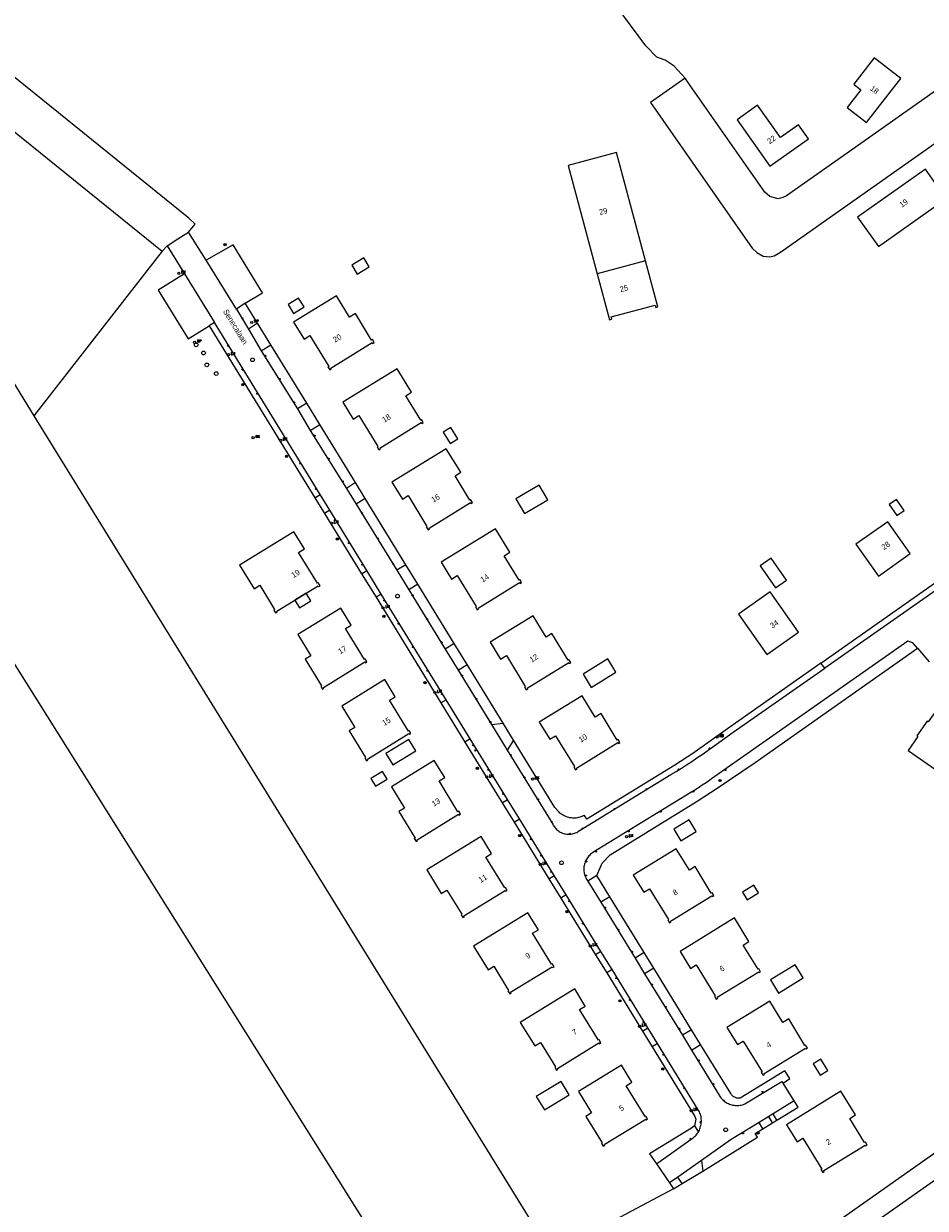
# Model space of a CAD drawing. Header units: metres. Extents: x 138165 to 154469, y 480134 to 494189.
# Tile 458 of 656: x 149642 to 149844, y 485310 to 485575. Entities that reach past the tile are written whole.
import ezdxf

# ---------------------------------------------------------------- set-up
doc = ezdxf.new("R2010")
doc.units = ezdxf.units.M
doc.header["$LTSCALE"] = 0.001
doc.header["$MEASUREMENT"] = 0
for name, color, linetype, lineweight in [('Level 5', 7, 'Continuous', 0), ('TOP-L-topo objecten punt', 7, 'Continuous', 0), ('TOP-L-topo objecten vlak', 7, 'Continuous', 0), ('TOP-T-topo huisnummering naamgeving', 7, 'Continuous', 0)]:
    doc.layers.add(name, color=color, linetype=linetype, lineweight=lineweight)
doc.styles.add('Style-INTL_ISO', font='INTL_ISO.shx')
doc.styles.add('Style-STANDARD', font='STANDARD.shx')

# ---------------------------------------------------------------- blocks, each defined once
blk = doc.blocks.new('24')
at = {"layer": 'TOP-L-topo objecten punt', "color": 7, "linetype": 'Continuous', "lineweight": 0}
for radius in [0.025, 0.0182, 0.0115, 0.005]:
    blk.add_circle((0, 0), radius, dxfattribs=at)
blk = doc.blocks.new('*U13')
at = {"layer": 'Level 5', "color": 7, "linetype": 'Continuous', "lineweight": 0}
blk.add_circle((0, 0), 0.0415, dxfattribs=at)
blk = doc.blocks.new('150')
at = {"layer": 'Level 5', "color": 7, "linetype": 'Continuous', "lineweight": 0}
blk.add_blockref('*U13', (0, 0), dxfattribs=at)
blk = doc.blocks.new('72')
at = {"layer": 'TOP-L-topo objecten punt', "color": 7, "linetype": 'Continuous', "lineweight": 0}
blk.add_circle((0, 0), 0.025, dxfattribs=at)
at = {"layer": 'TOP-L-topo objecten punt', "color": 7, "linetype": 'Continuous', "lineweight": 0, "style": 'Style-STANDARD'}
blk.add_text('BK', height=0.06, dxfattribs=at).set_placement((0.0483, 0))
blk = doc.blocks.new('73')
at = {"layer": 'TOP-L-topo objecten punt', "color": 7, "linetype": 'Continuous', "lineweight": 0}
blk.add_circle((0, 0), 0.025, dxfattribs=at)
at = {"layer": 'TOP-L-topo objecten punt', "color": 7, "linetype": 'Continuous', "lineweight": 0, "style": 'Style-STANDARD'}
blk.add_text('WP', height=0.06, dxfattribs=at).set_placement((0.0483, 0))
blk = doc.blocks.new('16')
at = {"layer": 'TOP-L-topo objecten punt', "color": 7, "linetype": 'Continuous', "lineweight": 0}
blk.add_circle((0, 0), 0.025, dxfattribs=at)
at = {"layer": 'TOP-L-topo objecten punt', "color": 7, "linetype": 'Continuous', "lineweight": 0, "style": 'Style-STANDARD'}
blk.add_text('LM', height=0.06, dxfattribs=at).set_placement((0.0483, 0))
blk = doc.blocks.new('10')
at = {"layer": 'TOP-L-topo objecten punt', "linetype": 'Continuous', "lineweight": 0}
blk.add_circle((0, 0), 0.0125, dxfattribs=at)
blk = doc.blocks.new('153')
at = {"layer": 'TOP-L-topo objecten punt', "color": 7, "linetype": 'Continuous', "lineweight": 0}
blk.add_circle((0, 0), 0.025, dxfattribs=at)
at = {"layer": 'TOP-L-topo objecten punt', "color": 7, "linetype": 'Continuous', "lineweight": 0, "style": 'Style-STANDARD'}
blk.add_text('RP', height=0.06, dxfattribs=at).set_placement((0.0483, 0))
blk = doc.blocks.new('119')
at = {"layer": 'TOP-L-topo objecten punt', "color": 7, "linetype": 'Continuous', "lineweight": 0}
blk.add_circle((0, 0), 0.025, dxfattribs=at)
at = {"layer": 'TOP-L-topo objecten punt', "color": 7, "linetype": 'Continuous', "lineweight": 0, "style": 'Style-STANDARD'}
blk.add_text('KK', height=0.06, dxfattribs=at).set_placement((0.0483, 0))
blk = doc.blocks.new('14')
at = {"layer": 'TOP-L-topo objecten punt', "color": 7, "linetype": 'Continuous', "lineweight": 0}
blk.add_circle((0, 0), 0.025, dxfattribs=at)
at = {"layer": 'TOP-L-topo objecten punt', "color": 7, "linetype": 'Continuous', "lineweight": 0, "style": 'Style-STANDARD'}
blk.add_text('VB', height=0.06, dxfattribs=at).set_placement((0.0483, 0))
blk = doc.blocks.new('175')
at = {"layer": 'TOP-L-topo objecten punt', "color": 7, "linetype": 'Continuous', "lineweight": 0}
blk.add_circle((0, 0), 0.025, dxfattribs=at)
at = {"layer": 'TOP-L-topo objecten punt', "color": 7, "linetype": 'Continuous', "lineweight": 0, "style": 'Style-STANDARD'}
blk.add_text('SB', height=0.06, dxfattribs=at).set_placement((0.0483, 0))

msp = doc.modelspace()

# ---------------------------------------------------------------- linework, layer by layer
at = {"layer": 'TOP-L-topo objecten vlak', "flags": 128}
for points in [[(149511.59, 485703.7), (149644.26, 485486.83)], [(149678.86, 485527.95), (149680.38, 485529.75), (149678.97, 485531.09), (149633.42, 485567.85), (149632.35, 485569.72), (149625.79, 485611.43), (149625.41, 485612.91), (149624.94, 485614.2), (149624.12, 485615.66), (149623.27, 485616.9), (149622.22, 485618.14), (149619.54, 485620.76)], [(149790.01, 485562.35), (149787.51, 485565.08), (149785.54, 485566.39), (149783.65, 485567.05), (149783.64, 485567.06), (149781.17, 485569.61), (149771.1, 485583.27), (149757.36, 485610.65), (149737.76, 485598.65), (149736.72, 485600.36), (149707.08, 485582.22), (149703.45, 485580), (149693.38, 485596.48), (149689.76, 485618.16)], [(149893.99, 485593.36), (149873.7, 485579.06), (149846.73, 485560.05), (149825.48, 485545.07), (149812.68, 485536.05), (149811.85, 485535.69), (149810.8, 485535.39), (149808.92, 485535.91), (149807.8, 485536.91), (149791.12, 485560.76), (149790.01, 485562.35)], [(149790.01, 485562.35), (149782.23, 485556.9), (149804.96, 485524.38), (149805.99, 485523.38), (149807.42, 485522.56), (149808.92, 485522.41), (149809.9, 485522.63), (149811.31, 485523.46), (149854.28, 485553.75), (149898.97, 485585.24)], [(149826.2, 485555.84), (149830.54, 485552.46), (149838.21, 485562.34), (149832.29, 485566.94), (149827.69, 485561.01), (149829.27, 485559.79), (149826.2, 485555.84)], [(149627.46, 485560.46), (149673, 485523.7)], [(149806.18, 485556.31), (149801.61, 485553.08), (149808.92, 485542.7), (149817.58, 485548.81), (149815.37, 485551.96), (149811.28, 485549.08), (149806.18, 485556.31)], [(149781.13, 485521.51), (149774.63, 485545.75), (149763.82, 485542.86), (149770.31, 485518.61)], [(149828.57, 485531.31), (149833.21, 485524.73), (149848.11, 485535.23), (149854.74, 485525.82), (149861.32, 485530.46), (149853.16, 485542.03), (149846.85, 485537.58), (149843.74, 485541.99), (149828.57, 485531.31)], [(149674.11, 485524.88), (149676.49, 485526.42), (149678.86, 485527.95)], [(149682.82, 485521.68), (149678.86, 485527.95)], [(149673, 485523.7), (149644.26, 485486.83)], [(149673, 485523.7), (149674.11, 485524.88)], [(149674.11, 485524.88), (149678.01, 485518.6)], [(149691.58, 485512.04), (149695.44, 485514.4), (149688.85, 485525.11), (149682.82, 485521.68)], [(149689.6, 485510.7), (149682.82, 485521.68)], [(149715.39, 485520.52), (149716.62, 485518.52), (149719.31, 485520.17), (149718.08, 485522.17), (149715.39, 485520.52)], [(149770.31, 485518.61), (149773.07, 485508.31), (149773.55, 485508.44), (149773.41, 485508.98), (149783.26, 485511.62), (149783.4, 485511.08), (149783.89, 485511.21), (149781.13, 485521.51)], [(149781.13, 485521.51), (149770.31, 485518.61)], [(149678.01, 485518.6), (149672.11, 485514.97), (149678.8, 485504.09), (149683.54, 485507)], [(149678.01, 485518.6), (149684.69, 485507.72)], [(149702.39, 485509.76), (149704.74, 485511.2), (149703.5, 485513.21), (149701.16, 485511.77), (149702.39, 485509.76)], [(149720.07, 485503.06), (149720.41, 485503.26), (149720.01, 485503.9), (149719.85, 485503.8), (149716.21, 485509.73), (149714.93, 485508.95), (149712, 485513.72), (149702.4, 485507.82), (149704.74, 485504.01), (149706.02, 485504.79), (149710.25, 485497.9), (149710.09, 485497.8), (149710.48, 485497.16), (149710.81, 485497.36), (149710.71, 485497.54), (149719.97, 485503.23), (149720.07, 485503.06)], [(149691.58, 485512.04), (149689.6, 485510.7)], [(149689.6, 485510.7), (149692.29, 485506.27)], [(149694.34, 485507.57), (149691.58, 485512.04)], [(149684.69, 485507.72), (149683.54, 485507)], [(149708.34, 485469.25), (149684.69, 485507.72)], [(149694.34, 485507.57), (149692.29, 485506.27)], [(149697.29, 485502.75), (149694.34, 485507.57)], [(149683.54, 485507), (149707.15, 485468.53)], [(149692.29, 485506.27), (149695.12, 485501.43)], [(149695.12, 485501.43), (149697.29, 485502.75)], [(149705.32, 485489.7), (149697.29, 485502.75)], [(149695.12, 485501.43), (149703.27, 485488.42)], [(149725.55, 485497.39), (149713.39, 485489.92), (149715.73, 485486.11), (149717.01, 485486.9), (149721.24, 485480.01), (149721.08, 485479.91), (149721.47, 485479.27), (149721.8, 485479.47), (149721.7, 485479.64), (149730.96, 485485.33), (149731.07, 485485.16), (149731.4, 485485.37), (149731.01, 485486.01), (149730.84, 485485.91), (149727.51, 485491.34), (149728.79, 485492.12), (149725.55, 485497.39)], [(149705.32, 485489.7), (149703.27, 485488.42)], [(149708.26, 485484.92), (149705.32, 485489.7)], [(149644.26, 485486.83), (149760.03, 485299.42)], [(149703.27, 485488.42), (149706.1, 485483.59)], [(149706.1, 485483.59), (149708.26, 485484.92)], [(149706.1, 485483.59), (149714.21, 485470.61)], [(149716.22, 485471.95), (149708.26, 485484.92)], [(149737.43, 485480.66), (149739.14, 485481.71), (149737.56, 485484.26), (149735.86, 485483.21), (149737.43, 485480.66)], [(149736.54, 485479.5), (149724.38, 485472.03), (149726.72, 485468.22), (149728, 485469), (149732.23, 485462.11), (149732.07, 485462.01), (149732.46, 485461.38), (149732.8, 485461.58), (149732.69, 485461.75), (149741.95, 485467.44), (149742.06, 485467.27), (149742.39, 485467.47), (149742, 485468.11), (149741.84, 485468.01), (149738.5, 485473.44), (149739.78, 485474.23), (149736.54, 485479.5)], [(149716.22, 485471.95), (149714.21, 485470.61)], [(149714.21, 485470.61), (149716.37, 485467.08)], [(149718.44, 485468.33), (149716.22, 485471.95)], [(149752.14, 485468.32), (149754.07, 485465.04), (149759.24, 485468.08), (149757.32, 485471.35), (149752.14, 485468.32)], [(149707.15, 485468.53), (149708.34, 485469.25)], [(149707.15, 485468.53), (149709.34, 485465)], [(149710.47, 485465.72), (149708.34, 485469.25)], [(149718.44, 485468.33), (149716.37, 485467.08)], [(149727.52, 485453.56), (149718.44, 485468.33)], [(149835.61, 485467.01), (149837.33, 485464.56), (149838.97, 485465.71), (149837.24, 485468.16), (149835.61, 485467.01)], [(149710.47, 485465.72), (149709.34, 485465)], [(149709.34, 485465), (149717.59, 485451.55)], [(149718.76, 485452.28), (149710.47, 485465.72)], [(149716.37, 485467.08), (149725.48, 485452.31)], [(149828.2, 485458.12), (149833.2, 485451.03), (149840.29, 485456.03), (149835.29, 485463.12), (149828.2, 485458.12)], [(149693.54, 485448.17), (149694.82, 485448.95), (149698.15, 485443.52), (149697.99, 485443.42), (149698.38, 485442.78), (149698.72, 485442.99), (149698.61, 485443.16), (149707.87, 485448.85), (149707.98, 485448.68), (149708.31, 485448.88), (149707.92, 485449.52), (149707.76, 485449.42), (149703.52, 485456.31), (149704.8, 485457.1), (149702.46, 485460.91), (149690.3, 485453.44), (149693.54, 485448.17)], [(149747.53, 485461.61), (149735.37, 485454.14), (149737.72, 485450.33), (149738.99, 485451.11), (149743.23, 485444.22), (149743.06, 485444.12), (149743.46, 485443.48), (149743.79, 485443.69), (149743.68, 485443.86), (149752.95, 485449.55), (149753.05, 485449.38), (149753.38, 485449.58), (149752.99, 485450.22), (149752.83, 485450.12), (149749.49, 485455.55), (149750.77, 485456.33), (149747.53, 485461.61)], [(149732.1, 485284.56), (149622.56, 485459)], [(149810.2, 485448.38), (149812.66, 485450.11), (149809.2, 485455.01), (149806.75, 485453.28), (149810.2, 485448.38)], [(149717.59, 485451.55), (149718.76, 485452.28)], [(149717.59, 485451.55), (149720.84, 485446.28)], [(149722.01, 485446.98), (149718.76, 485452.28)], [(149727.52, 485453.56), (149725.48, 485452.31)], [(149725.48, 485452.31), (149728.14, 485447.92)], [(149730.2, 485449.19), (149727.52, 485453.56)], [(149820.35, 485431.54), (149845.23, 485449.08), (149848.96, 485451.76)], [(149730.2, 485449.19), (149728.14, 485447.92)], [(149738.31, 485435.97), (149730.2, 485449.19)], [(149849.87, 485450.49), (149846.11, 485447.85), (149821.23, 485430.42)], [(149706.25, 485445.49), (149705.2, 485447.19), (149702.65, 485445.62), (149703.69, 485443.92), (149706.25, 485445.49)], [(149722.01, 485446.98), (149720.84, 485446.28)], [(149720.84, 485446.28), (149735.36, 485422.64)], [(149736.54, 485423.36), (149722.01, 485446.98)], [(149728.14, 485447.92), (149736.31, 485434.67)], [(149801.88, 485442.51), (149808.27, 485433.46), (149815.36, 485438.46), (149808.98, 485447.51), (149801.88, 485442.51)], [(149709.08, 485426.12), (149718.34, 485431.81), (149718.45, 485431.64), (149718.78, 485431.84), (149718.39, 485432.48), (149718.23, 485432.38), (149713.99, 485439.27), (149715.27, 485440.06), (149712.93, 485443.87), (149703.33, 485437.97), (149706.26, 485433.2), (149704.98, 485432.41), (149708.62, 485426.48), (149708.46, 485426.38), (149708.85, 485425.74), (149709.18, 485425.95), (149709.08, 485426.12)], [(149764.04, 485431.48), (149764.38, 485431.69), (149763.98, 485432.33), (149763.82, 485432.23), (149760.18, 485438.16), (149758.9, 485437.37), (149755.97, 485442.14), (149746.37, 485436.24), (149748.71, 485432.43), (149749.99, 485433.22), (149754.22, 485426.33), (149754.06, 485426.23), (149754.45, 485425.59), (149754.78, 485425.79), (149754.68, 485425.96), (149763.94, 485431.65), (149764.04, 485431.48)], [(149738.31, 485435.97), (149736.31, 485434.67)], [(149741.23, 485431.23), (149738.31, 485435.97)], [(149841.95, 485434.86), (149840.91, 485436.05), (149839.82, 485436.48), (149795.86, 485405.63), (149795.47, 485405.35), (149794.65, 485404.78), (149793.82, 485404.22), (149792.97, 485403.68), (149792.12, 485403.14), (149791.26, 485402.63), (149769.33, 485389.16), (149769.25, 485389.1), (149769.03, 485388.95), (149768.83, 485388.78), (149768.63, 485388.6), (149768.45, 485388.41), (149768.27, 485388.21), (149768.11, 485388), (149767.97, 485387.78), (149767.84, 485387.55), (149767.72, 485387.32), (149767.61, 485387.07), (149767.52, 485386.82), (149767.45, 485386.57), (149767.39, 485386.31), (149767.35, 485386.05), (149767.32, 485385.79), (149767.31, 485385.52), (149767.31, 485385.26), (149767.33, 485384.99), (149767.37, 485384.73), (149767.42, 485384.47), (149767.49, 485384.22), (149767.58, 485383.96), (149767.67, 485383.72), (149767.79, 485383.48), (149767.91, 485383.25), (149768.05, 485383.02), (149768.21, 485382.81)], [(149736.31, 485434.67), (149739.19, 485429.97)], [(149770.24, 485384.06), (149771.45, 485386.8), (149773.23, 485388.7), (149792.66, 485400.64), (149797.14, 485403.59), (149805.67, 485409.29), (149841.95, 485434.86)], [(149841.95, 485434.86), (149844.56, 485431.87)], [(149739.19, 485429.97), (149741.23, 485431.23)], [(149749.3, 485418.08), (149741.23, 485431.23)], [(149750.18, 485412.09), (149760.36, 485395.5), (149760.45, 485395.33), (149760.58, 485395.11), (149760.72, 485394.91), (149760.88, 485394.71), (149761.05, 485394.52), (149761.23, 485394.34), (149761.42, 485394.17), (149761.62, 485394.02), (149761.83, 485393.88), (149762.05, 485393.75), (149762.28, 485393.64), (149762.52, 485393.54), (149762.76, 485393.46), (149763, 485393.39), (149763.25, 485393.34), (149763.5, 485393.3), (149763.75, 485393.28), (149764, 485393.27), (149764.26, 485393.28), (149764.51, 485393.31), (149764.76, 485393.35), (149765.01, 485393.41), (149765.25, 485393.49), (149765.49, 485393.58), (149765.72, 485393.68), (149765.94, 485393.8), (149766.16, 485393.93), (149786.8, 485406.61), (149787.98, 485407.33), (149789.16, 485408.06), (149790.32, 485408.81), (149791.48, 485409.56), (149792.63, 485410.33), (149793.76, 485411.12), (149800.74, 485416.08), (149821.23, 485430.42)], [(149820.35, 485431.54), (149799.98, 485417.23), (149791.67, 485411.36), (149787.68, 485408.73), (149767.97, 485396.62), (149767.44, 485397.48), (149767.19, 485397.36), (149766.94, 485397.24), (149766.68, 485397.14), (149766.41, 485397.06), (149766.14, 485396.99), (149765.87, 485396.94), (149765.6, 485396.9), (149765.32, 485396.88), (149765.04, 485396.88), (149764.77, 485396.89), (149764.49, 485396.91), (149764.21, 485396.96), (149763.94, 485397.01), (149763.68, 485397.09), (149763.41, 485397.18), (149763.16, 485397.28), (149762.9, 485397.4), (149762.66, 485397.53), (149762.43, 485397.68), (149762.2, 485397.84), (149761.98, 485398.01), (149761.77, 485398.2), (149761.72, 485398.25), (149760.85, 485399.29), (149751.61, 485414.33)], [(149768.98, 485426.1), (149774.51, 485429.5), (149772.68, 485432.48), (149767.14, 485429.08), (149768.98, 485426.1)], [(149821.23, 485430.42), (149820.35, 485431.54)], [(149718.92, 485410.1), (149728.18, 485415.79), (149728.29, 485415.62), (149728.62, 485415.82), (149728.23, 485416.46), (149728.07, 485416.36), (149723.83, 485423.25), (149725.11, 485424.04), (149722.77, 485427.85), (149713.17, 485421.95), (149716.1, 485417.18), (149714.82, 485416.4), (149718.46, 485410.46), (149718.3, 485410.36), (149718.69, 485409.72), (149719.02, 485409.93), (149718.92, 485410.1)], [(149739.19, 485429.97), (149746.68, 485417.8)], [(149996.94, 485428.42), (149994.65, 485426.81), (149985.68, 485420.48), (149776.14, 485272.8)], [(149735.36, 485422.64), (149736.54, 485423.36)], [(149735.36, 485422.64), (149740.73, 485413.88)], [(149741.91, 485414.59), (149736.54, 485423.36)], [(149775.04, 485413.59), (149775.37, 485413.79), (149774.98, 485414.43), (149774.81, 485414.33), (149771.17, 485420.27), (149769.89, 485419.48), (149766.96, 485424.25), (149757.36, 485418.35), (149759.7, 485414.54), (149760.98, 485415.32), (149765.21, 485408.43), (149765.05, 485408.33), (149765.44, 485407.7), (149765.77, 485407.9), (149765.67, 485408.07), (149774.93, 485413.76), (149775.04, 485413.59)], [(149778.74, 485268.7), (149987.83, 485415.86), (149997.5, 485422.88), (149999.49, 485424.33)], [(149844.36, 485418.39), (149844.11, 485418.56), (149841.83, 485415.3), (149842.07, 485415.13), (149839.88, 485412.01), (149845.98, 485407.74), (149852.31, 485416.78), (149846.22, 485421.05), (149844.36, 485418.39)], [(149746.68, 485417.8), (149749.3, 485418.08)], [(149746.68, 485417.8), (149750.18, 485412.09)], [(149751.61, 485414.33), (149749.3, 485418.08)], [(149723.04, 485411.33), (149724.61, 485408.78), (149729.72, 485411.92), (149728.15, 485414.48), (149723.04, 485411.33)], [(149741.91, 485414.59), (149740.73, 485413.88)], [(149750.26, 485401.04), (149741.91, 485414.59)], [(149751.61, 485414.33), (149750.18, 485412.09)], [(149740.73, 485413.88), (149749.07, 485400.31)], [(149730.02, 485392.04), (149739.28, 485397.73), (149739.39, 485397.56), (149739.72, 485397.76), (149739.33, 485398.4), (149739.16, 485398.3), (149734.93, 485405.19), (149736.21, 485405.97), (149733.87, 485409.79), (149724.26, 485403.89), (149727.19, 485399.12), (149725.92, 485398.33), (149729.56, 485392.4), (149729.4, 485392.3), (149729.79, 485391.66), (149730.12, 485391.86), (149730.02, 485392.04)], [(149720.75, 485404.05), (149723.3, 485405.62), (149722.25, 485407.33), (149719.7, 485405.76), (149720.75, 485404.05)], [(149749.07, 485400.31), (149750.26, 485401.04)], [(149752.91, 485396.73), (149750.26, 485401.04)], [(149749.07, 485400.31), (149751.73, 485396.01)], [(149751.73, 485396.01), (149752.91, 485396.73)], [(149751.73, 485396.01), (149759.49, 485383.31)], [(149760.7, 485384.07), (149752.91, 485396.73)], [(149789.02, 485391.82), (149792.43, 485393.92), (149790.86, 485396.47), (149787.45, 485394.38), (149789.02, 485391.82)], [(149735.42, 485380), (149736.69, 485380.79), (149740.03, 485375.36), (149739.87, 485375.26), (149740.26, 485374.62), (149740.59, 485374.82), (149740.49, 485375), (149749.75, 485380.69), (149749.85, 485380.52), (149750.19, 485380.72), (149749.79, 485381.36), (149749.63, 485381.26), (149745.4, 485388.15), (149746.68, 485388.93), (149744.33, 485392.75), (149732.18, 485385.28), (149735.42, 485380)], [(149796.07, 485379.36), (149796.4, 485379.56), (149796.01, 485380.2), (149795.84, 485380.1), (149792.2, 485386.03), (149790.92, 485385.25), (149787.99, 485390.02), (149778.39, 485384.12), (149780.73, 485380.31), (149782.01, 485381.09), (149786.24, 485374.2), (149786.08, 485374.1), (149786.47, 485373.46), (149786.8, 485373.67), (149786.7, 485373.84), (149795.96, 485379.53), (149796.07, 485379.36)], [(149759.49, 485383.31), (149760.7, 485384.07)], [(149759.49, 485383.31), (149762.17, 485378.99)], [(149763.36, 485379.71), (149760.7, 485384.07)], [(149770.24, 485384.06), (149768.21, 485382.81)], [(149768.21, 485382.81), (149771.1, 485378.06)], [(149773.15, 485379.28), (149770.24, 485384.06)], [(149803.83, 485378.62), (149806.38, 485380.19), (149805.33, 485381.9), (149802.78, 485380.32), (149803.83, 485378.62)], [(149763.36, 485379.71), (149762.17, 485378.99)], [(149762.17, 485378.99), (149769.96, 485366.31)], [(149771.15, 485367.07), (149763.36, 485379.71)], [(149773.15, 485379.28), (149771.1, 485378.06)], [(149771.1, 485378.06), (149778.8, 485365.54)], [(149780.81, 485366.83), (149773.15, 485379.28)], [(149745.89, 485362.96), (149747.16, 485363.75), (149750.5, 485358.32), (149750.34, 485358.22), (149750.73, 485357.58), (149751.06, 485357.78), (149750.95, 485357.96), (149760.22, 485363.65), (149760.32, 485363.47), (149760.66, 485363.68), (149760.26, 485364.32), (149760.1, 485364.22), (149755.87, 485371.11), (149757.15, 485371.89), (149754.8, 485375.71), (149742.64, 485368.24), (149745.89, 485362.96)], [(149801.02, 485374.55), (149788.86, 485367.08), (149791.2, 485363.27), (149792.48, 485364.05), (149796.71, 485357.16), (149796.55, 485357.06), (149796.94, 485356.42), (149797.27, 485356.63), (149797.17, 485356.8), (149806.43, 485362.49), (149806.54, 485362.32), (149806.87, 485362.52), (149806.48, 485363.16), (149806.31, 485363.06), (149802.98, 485368.49), (149804.26, 485369.28), (149801.02, 485374.55)], [(149771.15, 485367.07), (149769.96, 485366.31)], [(149773.66, 485363.01), (149771.15, 485367.07)], [(149780.81, 485366.83), (149778.8, 485365.54)], [(149782.95, 485363.31), (149780.81, 485366.83)], [(149769.96, 485366.31), (149772.44, 485362.25)], [(149778.8, 485365.54), (149780.91, 485362.05)], [(149810.88, 485357.72), (149816.41, 485361.12), (149814.58, 485364.1), (149809.04, 485360.7), (149810.88, 485357.72)], [(149773.66, 485363.01), (149772.44, 485362.25)], [(149772.44, 485362.25), (149780.46, 485349.25)], [(149781.65, 485349.98), (149773.66, 485363.01)], [(149782.95, 485363.31), (149780.91, 485362.05)], [(149780.91, 485362.05), (149789.4, 485348.31)], [(149791.42, 485349.55), (149782.95, 485363.31)], [(149756.35, 485345.92), (149757.63, 485346.71), (149760.97, 485341.28), (149760.8, 485341.18), (149761.2, 485340.54), (149761.53, 485340.74), (149761.42, 485340.91), (149770.69, 485346.6), (149770.79, 485346.43), (149771.12, 485346.64), (149770.73, 485347.28), (149770.57, 485347.18), (149766.34, 485354.07), (149767.61, 485354.85), (149765.27, 485358.66), (149753.11, 485351.2), (149756.35, 485345.92)], [(149817, 485345.28), (149817.34, 485345.48), (149816.94, 485346.12), (149816.78, 485346.02), (149813.14, 485351.95), (149811.86, 485351.17), (149808.93, 485355.94), (149799.33, 485350.04), (149801.67, 485346.22), (149802.95, 485347.01), (149807.18, 485340.12), (149807.02, 485340.02), (149807.41, 485339.38), (149807.74, 485339.59), (149807.64, 485339.76), (149816.9, 485345.45), (149817, 485345.28)], [(149780.46, 485349.25), (149781.65, 485349.98)], [(149780.46, 485349.25), (149782.61, 485345.74)], [(149783.81, 485346.49), (149781.65, 485349.98)], [(149791.42, 485349.55), (149789.4, 485348.31)], [(149789.4, 485348.31), (149791.42, 485345.01)], [(149793.44, 485346.28), (149791.42, 485349.55)], [(149783.81, 485346.49), (149782.61, 485345.74)], [(149782.61, 485345.74), (149792.08, 485330.32), (149792.38, 485329.58), (149792.08, 485328.08)], [(149792.94, 485326.67), (149793.04, 485326.85), (149793.17, 485327.1), (149793.28, 485327.36), (149793.37, 485327.62), (149793.45, 485327.89), (149793.52, 485328.16), (149793.57, 485328.44), (149793.6, 485328.71), (149793.62, 485328.99), (149793.62, 485329.27), (149793.6, 485329.55), (149793.57, 485329.83), (149793.53, 485330.11), (149793.46, 485330.38), (149793.39, 485330.65), (149793.29, 485330.91), (149793.19, 485331.17), (149793.06, 485331.42), (149792.93, 485331.66), (149792.93, 485331.66), (149783.81, 485346.49)], [(149791.42, 485345.01), (149793.44, 485346.28)], [(149811.9, 485337.6), (149813.4, 485338.63), (149812.29, 485340.39), (149802.28, 485334.26), (149802.1, 485334.23), (149801.92, 485334.23), (149801.74, 485334.23), (149801.57, 485334.26), (149801.39, 485334.3), (149801.23, 485334.36), (149801.06, 485334.43), (149800.9, 485334.51), (149800.76, 485334.61), (149800.62, 485334.72), (149800.49, 485334.84), (149800.37, 485334.98), (149800.27, 485335.12), (149800.18, 485335.28), (149800.17, 485335.29), (149793.44, 485346.28)], [(149791.42, 485345.01), (149797.62, 485334.9), (149797.68, 485334.8), (149797.83, 485334.57), (149797.98, 485334.35), (149798.15, 485334.15), (149798.34, 485333.95), (149798.53, 485333.76), (149798.74, 485333.59), (149798.95, 485333.43), (149799.18, 485333.28), (149799.41, 485333.14), (149799.65, 485333.02), (149799.9, 485332.92), (149800.15, 485332.83), (149800.41, 485332.75), (149800.67, 485332.69), (149800.93, 485332.64), (149801.2, 485332.61), (149801.47, 485332.6), (149801.74, 485332.6), (149802.01, 485332.62), (149802.27, 485332.66), (149802.54, 485332.71), (149802.8, 485332.77), (149803.06, 485332.85), (149803.31, 485332.95), (149811.64, 485337.96), (149811.9, 485337.6)], [(149820.21, 485339.39), (149821.92, 485340.44), (149820.35, 485342.99), (149818.64, 485341.95), (149820.21, 485339.39)], [(149771.89, 485323.87), (149781.16, 485329.56), (149781.26, 485329.39), (149781.59, 485329.59), (149781.2, 485330.23), (149781.04, 485330.14), (149776.81, 485337.03), (149778.08, 485337.81), (149775.74, 485341.62), (149766.14, 485335.72), (149769.07, 485330.95), (149767.79, 485330.17), (149771.44, 485324.24), (149771.27, 485324.14), (149771.67, 485323.5), (149772, 485323.7), (149771.89, 485323.87)], [(149758.53, 485331.6), (149764.06, 485335.01), (149762.23, 485337.99), (149756.69, 485334.59), (149758.53, 485331.6)], [(149814.37, 485333.63), (149811.9, 485337.6)], [(149824.83, 485335.78), (149812.67, 485328.31), (149815.02, 485324.5), (149816.29, 485325.28), (149820.53, 485318.39), (149820.36, 485318.29), (149820.76, 485317.65), (149821.09, 485317.86), (149820.98, 485318.03), (149830.25, 485323.72), (149830.35, 485323.55), (149830.68, 485323.75), (149830.29, 485324.39), (149830.13, 485324.29), (149826.8, 485329.72), (149828.07, 485330.51), (149824.83, 485335.78)], [(149814.37, 485333.63), (149809.66, 485330.73)], [(149810.51, 485329.32), (149815.24, 485332.22), (149814.37, 485333.63)], [(149808.71, 485330.15), (149806.52, 485328.8)], [(149809.66, 485330.73), (149808.71, 485330.15)], [(149809.56, 485328.74), (149808.71, 485330.15)], [(149810.51, 485329.32), (149809.66, 485330.73)], [(149792.08, 485328.08), (149791.42, 485327.57), (149782.02, 485321.77), (149783.55, 485319.58)], [(149792.08, 485328.08), (149792.94, 485326.67)], [(149806.52, 485328.8), (149800.29, 485325), (149793.64, 485320.3)], [(149793.91, 485317.95), (149806.2, 485325.5), (149805.67, 485326.35), (149807.37, 485327.38)], [(149807.37, 485327.38), (149806.52, 485328.8)], [(149807.37, 485327.38), (149809.56, 485328.74)], [(149809.56, 485328.74), (149810.51, 485329.32)], [(149783.55, 485319.58), (149791.36, 485325.08), (149791.55, 485325.21), (149791.78, 485325.39), (149792.01, 485325.57), (149792.22, 485325.77), (149792.42, 485325.98), (149792.6, 485326.2), (149792.78, 485326.43), (149792.94, 485326.67)], [(149783.55, 485319.58), (149786.46, 485315.27)], [(149793.64, 485320.3), (149788.38, 485316.6)], [(149793.64, 485320.3), (149793.91, 485317.95)], [(149788.38, 485316.6), (149786.46, 485315.27)], [(149789.34, 485315.13), (149788.38, 485316.6)], [(149789.34, 485315.13), (149793.91, 485317.95)], [(149787.4, 485313.97), (149760.03, 485299.42)], [(149786.46, 485315.27), (149787.4, 485313.97)], [(149787.4, 485313.97), (149789.34, 485315.13)]]:
    msp.add_lwpolyline(points, dxfattribs=at)

# ---------------------------------------------------------------- block references
at = {"layer": 'TOP-L-topo objecten punt', "xscale": 10, "yscale": 10, "zscale": 10}
for name, p in [('24', (149687.05, 485525.15)), ('16', (149676.72, 485518.74)), ('10', (149690.91, 485508.73)), ('73', (149693.03, 485507.74)), ('153', (149680.29, 485503.28)), ('150', (149680.62, 485502.72)), ('10', (149687.75, 485502.54)), ('150', (149682.26, 485500.91)), ('16', (149687.84, 485500.52)), ('150', (149693.21, 485499.39)), ('10', (149696.1, 485500.27)), ('150', (149682.96, 485498.24)), ('150', (149685.1, 485496.3)), ('10', (149690.96, 485497.19)), ('24', (149691.03, 485493.85)), ('10', (149699.29, 485495.08)), ('10', (149694.27, 485491.82)), ('10', (149702.5, 485489.85)), ('119', (149693.34, 485481.96)), ('16', (149699.49, 485481.38)), ('10', (149700.4, 485481.79)), ('10', (149707.1, 485482.42)), ('24', (149700.81, 485477.81)), ('10', (149703.85, 485476.21)), ('10', (149710.24, 485477.27)), ('10', (149707.35, 485470.51)), ('10', (149713.38, 485472.16)), ('10', (149717.72, 485465.07)), ('16', (149710.91, 485462.85)), ('10', (149711.62, 485463.59)), ('24', (149712.2, 485459.3)), ('10', (149721.22, 485459.44)), ('10', (149714.79, 485458.42)), ('10', (149717.77, 485453.56)), ('10', (149724.66, 485453.77)), ('150', (149725.65, 485446.53)), ('10', (149729.04, 485446.66)), ('16', (149722.42, 485443.92)), ('10', (149722.7, 485445.53)), ('24', (149722.59, 485442.01)), ('10', (149732.26, 485441.38)), ('10', (149725.89, 485440.36)), ('10', (149735.51, 485436.15)), ('10', (149729.11, 485435.13)), ('10', (149732.34, 485429.85)), ('10', (149740.07, 485428.75)), ('24', (149731.81, 485427.15)), ('16', (149734.03, 485424.97)), ('10', (149735.57, 485424.62)), ('10', (149743.26, 485423.54)), ('10', (149746.41, 485418.38)), ('14', (149797.14, 485415.01)), ('175', (149797.15, 485415.04)), ('10', (149742.61, 485413.16)), ('10', (149742.99, 485411.99)), ('10', (149795.44, 485412.44)), ('10', (149750.98, 485410.96)), ('24', (149743.52, 485408.04)), ('16', (149745.63, 485406.05)), ('10', (149745.98, 485407.71)), ('10', (149788.5, 485407.77)), ('10', (149798.98, 485407.65)), ('10', (149754.04, 485406)), ('72', (149755.85, 485405.62)), ('24', (149797.8, 485405.3)), ('10', (149749.29, 485402.31)), ('10', (149757.07, 485401.09)), ('10', (149781.39, 485403.38)), ('10', (149791.81, 485402.81)), ('10', (149774.17, 485398.94)), ('10', (149784.56, 485398.33)), ('10', (149760.15, 485395.99)), ('24', (149752.99, 485392.95)), ('10', (149764.19, 485393.37)), ('10', (149767.01, 485394.54)), ('16', (149776.88, 485392.71)), ('10', (149777.35, 485393.91)), ('10', (149755.51, 485392.18)), ('10', (149757.78, 485388.49)), ('10', (149770.08, 485389.42)), ('16', (149757.57, 485386.52)), ('150', (149762.33, 485386.89)), ('10', (149767.91, 485387.16)), ('10', (149760.02, 485384.88)), ('10', (149767.79, 485384.06)), ('10', (149764.05, 485378.31)), ('24', (149763.53, 485375.95)), ('10', (149772.04, 485376.84)), ('10', (149767.12, 485373.32)), ('10', (149775.09, 485371.9)), ('16', (149768.78, 485368.28)), ('10', (149770.14, 485368.37)), ('10', (149778.1, 485366.98)), ('10', (149774.6, 485361.1)), ('10', (149782.61, 485359.65)), ('24', (149775.39, 485356.01)), ('10', (149777.62, 485356.23)), ('10', (149785.66, 485354.67)), ('16', (149779.81, 485350.31)), ('10', (149780.7, 485351.24)), ('10', (149788.71, 485349.74)), ('10', (149785.14, 485343.97)), ('10', (149793.05, 485342.69)), ('24', (149784.98, 485340.75)), ('10', (149796.29, 485337.39)), ('10', (149789.74, 485336.48)), ('10', (149807.29, 485335.63)), ('16', (149791.35, 485331.47)), ('10', (149793.44, 485328.88)), ('150', (149799.05, 485327.17)), ('10', (149791.18, 485325.16)), ('10', (149802.92, 485326.38)), ('24', (149806.29, 485326.45))]:
    msp.add_blockref(name, p, dxfattribs=at)

# ---------------------------------------------------------------- texts
at = {"layer": 'TOP-T-topo huisnummering naamgeving', "style": 'Style-INTL_ISO'}
for s, rotation, p in [('18', 322.2, (149831.22, 485559.85)), ('22', 35.2, (149808.9, 485547.58)), ('19', 35.2, (149838.46, 485533.38)), ('29', 15, (149770.93, 485531.77)), ('25', 15, (149775.55, 485514.5)), ('Senecalaan', 301.6, (149686.55, 485510.2)), ('20', 31.6, (149711.68, 485503.21)), ('18', 31.6, (149722.68, 485485.31)), ('16', 31.6, (149733.67, 485467.42)), ('28', 35.2, (149834.44, 485456.79)), ('19', 31.6, (149702.38, 485450.54)), ('14', 31.6, (149744.66, 485449.53)), ('34', 35.2, (149809.51, 485439.23)), ('17', 31.6, (149712.84, 485433.5)), ('12', 31.6, (149755.65, 485431.63)), ('15', 31.6, (149722.68, 485417.48)), ('10', 31.6, (149766.65, 485413.74)), ('13', 31.6, (149733.78, 485399.42)), ('11', 31.6, (149744.25, 485382.38)), ('8', 31.6, (149787.68, 485379.51)), ('9', 31.6, (149754.72, 485365.34)), ('6', 31.6, (149798.15, 485362.47)), ('7', 31.6, (149765.19, 485348.29)), ('4', 31.6, (149808.61, 485345.43)), ('5', 31.6, (149775.66, 485331.25)), ('2', 31.6, (149821.96, 485323.7))]:
    msp.add_text(s, height=1.25, rotation=rotation, dxfattribs=at).set_placement(p)

doc.saveas('drawing.dxf')
